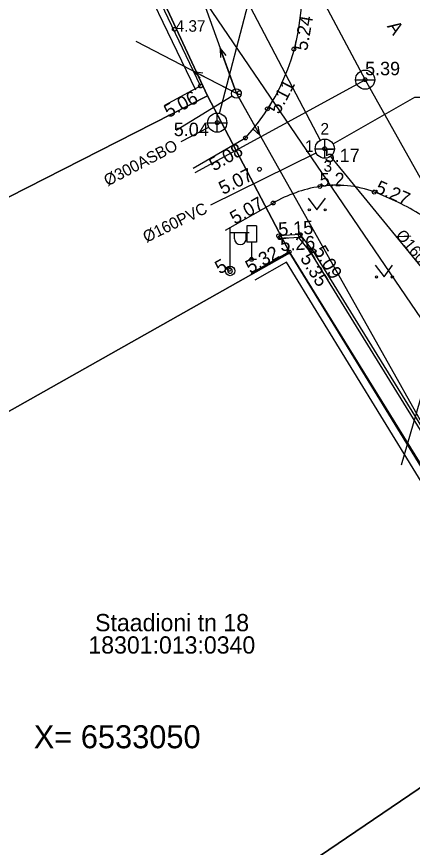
# Model space of a CAD drawing. Extents: x 473307 to 473719, y 6532843 to 6533381.
# Drawn here: x 473402.1 to 473422.75, y 6533044.23 to 6533087.54 of the extents above; entities that cross this region are included whole.
import ezdxf

# ---------------------------------------------------------------- set-up
doc = ezdxf.new("R2010")
doc.units = 0
for name, color, linetype in [('AED', 7, 'Continuous'), ('Default', 7, 'Continuous'), ('HALJASTUS', 7, 'Continuous'), ('KKAEV', 7, 'Continuous'), ('KKAEV_NR', 7, 'Continuous'), ('KORGUS', 7, 'Continuous'), ('KTRASS', 7, 'Continuous'), ('KTRASS_TEKST', 7, 'Continuous'), ('LIIKLUS', 7, 'Continuous'), ('MPKAABEL', 7, 'Continuous'), ('MPOHULIIN', 7, 'Continuous'), ('PIIR', 7, 'Continuous'), ('POST', 7, 'Continuous'), ('SITRASS', 7, 'Continuous'), ('SKKAEV', 7, 'Continuous'), ('SKKAEV_NR', 7, 'Continuous'), ('SKTRASS', 7, 'Continuous'), ('SKTRASS_TEKST', 7, 'Continuous'), ('TEE', 7, 'Continuous'), ('VKAEV', 7, 'Continuous'), ('VORK', 7, 'Continuous'), ('VTRASS', 7, 'Continuous')]:
    doc.layers.add(name, color=color, linetype=linetype)

# ---------------------------------------------------------------- blocks, each defined once
blk = doc.blocks.new('KAKAEV')
at = {"layer": 'Default'}
for p, q in [((0, -1), (0, 1)), ((-1, 0), (1, 0))]:
    blk.add_line(p, q, dxfattribs=at)
blk.add_circle((0, 0), 1, dxfattribs=at)
blk = doc.blocks.new('VEKAEV')
at = {"layer": 'Default'}
blk.add_line((-1, 0), (1, 0), dxfattribs=at)
blk.add_circle((0, 0), 1, dxfattribs=at)
blk = doc.blocks.new('PUPOST')
at = {"layer": 'Default'}
blk.add_circle((0, 0), 0.5, dxfattribs=at)
blk = doc.blocks.new('MPSUUN')
at = {"layer": 'Default'}
for p, q in [((0.5, 0), (5, 0)), ((5, 0), (4.097, -0.297)), ((5, 0), (4.098, 0.3))]:
    blk.add_line(p, q, dxfattribs=at)
blk = doc.blocks.new('LIIKLM')
at = {"layer": 'Default'}
for points in [[(-0.5, 3.5), (-0.5, 1.8)], [(0.5, 3.5), (-0.5, 3.5)], [(0.5, 3.5), (0.5, 1.8)], [(0.5, 1.8), (-0.5, 1.8)], [(0, 1.8), (0, 0)], [(0.5, 0), (0, 0)]]:
    blk.add_lwpolyline(points, dxfattribs=at)
blk = doc.blocks.new('MEPOST')
at = {"layer": 'Default'}
blk.add_circle((0, 0), 0.5, dxfattribs=at)
for start, end in [(0, 180), (180, 0)]:
    blk.add_arc((0, 0), 0.25, start, end, dxfattribs=at)
blk = doc.blocks.new('VAPOST')
at = {"layer": 'Default'}
for p, q in [((0, 0.5), (0, 4.5)), ((0, 4), (2, 4)), ((0.453, 3.358), (0.453, 4)), ((1.679, 3.358), (1.679, 4))]:
    blk.add_line(p, q, dxfattribs=at)
blk.add_arc((1.066, 3.358), 0.613, 180, 0, dxfattribs=at)
blk = doc.blocks.new('MURU')
at = {"layer": 'Default'}
for p, q in [((-0.927, 1.213), (0, 0)), ((0, 0), (0.891, 1.213))]:
    blk.add_line(p, q, dxfattribs=at)
for centre in [(-0.802, 0), (0.856, 0)]:
    blk.add_circle(centre, 0.11, dxfattribs=at)

msp = doc.modelspace()

# ---------------------------------------------------------------- linework, layer by layer
at = {"layer": 'AED'}
for points in [[(473409.83, 6533082.929), (473411.697, 6533083.922), (473404.051, 6533099.951), (473401.968, 6533104.27)], [(473424.897, 6533061.323), (473416.319, 6533075.272), (473414.329, 6533074.148)]]:
    msp.add_lwpolyline(points, dxfattribs=at)
at = {"layer": 'HALJASTUS'}
for points in [[(473411.458, 6533083.707), (473403.692, 6533099.774), (473401.495, 6533104.16)], [(473424.62, 6533061.006), (473416.18, 6533074.734), (473414.532, 6533073.803)]]:
    msp.add_lwpolyline(points, dxfattribs=at)
at = {"layer": 'KKAEV_NR'}
msp.add_lwpolyline([(473418.61, 6533080.901), (473422.869, 6533083.343), (473425.721, 6533083.343)], dxfattribs=at)
at = {"layer": 'KORGUS'}
for centre in [(473410.335, 6533086.878), (473416.566, 6533085.845), (473420.281, 6533084.249), (473411.697, 6533083.922), (473413.722, 6533083.571), (473415.184, 6533082.733), (473412.568, 6533082.009), (473414.043, 6533081.215), (473418.176, 6533080.653), (473414.769, 6533079.582), (473417.918, 6533078.681), (473420.759, 6533078.391), (473415.483, 6533077.821), (473416.895, 6533076.172), (473415.773, 6533076.108), (473415.836, 6533076.013), (473417.466, 6533075.308), (473417.575, 6533075.335), (473414.358, 6533074.882), (473416.319, 6533075.272), (473413.19, 6533074.37)]:
    msp.add_circle(centre, 0.1, dxfattribs=at)
at = {"layer": 'KTRASS'}
for p, q in [((473412.23, 6533077.727), (473417.724, 6533080.429)), ((473418.47, 6533080.248), (473435.417, 6533059.566))]:
    msp.add_line(p, q, dxfattribs=at)
msp.add_lwpolyline([(473406.462, 6533102.949), (473417.941, 6533081.093)], dxfattribs=at)
at = {"layer": 'MPKAABEL'}
msp.add_open_spline([(473557.128, 6533166.896), (473557.202, 6533167.153), (473557.17, 6533167.374), (473557.049, 6533167.727), (473556.952, 6533168.034), (473556.879, 6533168.251), (473556.724, 6533168.7), (473555.529, 6533172.103), (473554.018, 6533176.143), (473551.965, 6533180.794), (473542.001, 6533194.467), (473528.815, 6533203.479), (473521.877, 6533205.787), (473521.549, 6533205.862), (473521.332, 6533205.91), (473521.125, 6533205.955), (473520.94, 6533205.994), (473520.783, 6533206.026), (473520.617, 6533205.983), (473520.549, 6533205.81), (473520.512, 6533205.71), (473520.33, 6533205.301), (473520.277, 6533205.676), (473520.247, 6533205.87), (473520.186, 6533205.982), (473520.155, 6533206.063), (473520.032, 6533206.188), (473519.647, 6533206.25), (473519.297, 6533206.303), (473518.91, 6533206.37), (473518.338, 6533206.457), (473517.785, 6533206.534), (473517.113, 6533206.617), (473504.722, 6533206.361), (473489.125, 6533201.073), (473481.589, 6533195.708), (473477.331, 6533191.94), (473475.034, 6533189.807), (473474.489, 6533189.292), (473474.068, 6533188.932), (473473.832, 6533188.684), (473473.679, 6533188.468), (473473.566, 6533188.217), (473473.476, 6533188.304), (473473.306, 6533188.406), (473473.134, 6533188.531), (473472.969, 6533188.652), (473471.778, 6533189.567), (473469.957, 6533190.966), (473467.155, 6533193.119), (473463.064, 6533196.262), (473458.646, 6533199.657), (473454.573, 6533202.786), (473453.666, 6533203.482), (473453.293, 6533203.769), (473452.995, 6533203.998), (473452.474, 6533204.222), (473452.213, 6533204.228), (473451.967, 6533204.234), (473451.474, 6533204.245), (473450.255, 6533204.273), (473449.394, 6533204.293), (473448.978, 6533204.302), (473448.578, 6533204.312), (473448.301, 6533204.318), (473447.638, 6533204.311), (473446.313, 6533204.297), (473445.312, 6533204.286), (473443.932, 6533204.272), (473441.622, 6533204.247), (473436.282, 6533204.191), (473430.619, 6533203.804), (473423.016, 6533203.284), (473416.174, 6533202.8), (473411.7, 6533202.424), (473406.989, 6533202.027), (473406.298, 6533201.969), (473405.901, 6533201.936), (473405.663, 6533201.916), (473405.247, 6533201.618), (473405.511, 6533201.478), (473405.706, 6533201.471), (473405.859, 6533201.485), (473406.073, 6533201.505), (473406.3, 6533201.526), (473406.699, 6533201.563), (473407.182, 6533201.607), (473407.617, 6533201.647), (473410.794, 6533201.939), (473414.597, 6533202.289), (473416.16, 6533202.433), (473416.748, 6533202.487), (473416.992, 6533202.509), (473417.116, 6533202.479), (473417.282, 6533202.408), (473417.308, 6533202.242), (473417.347, 6533201.989), (473417.396, 6533201.677), (473417.449, 6533201.337), (473417.509, 6533200.949), (473418.04, 6533197.53), (473418.813, 6533192.552), (473421.708, 6533179.543), (473422.341, 6533175.512), (473423.507, 6533169.632), (473424, 6533167.141), (473424.184, 6533166.215), (473424.244, 6533165.909), (473424.294, 6533165.662), (473424.314, 6533165.561), (473424.105, 6533164.865), (473423.816, 6533164.809), (473423.525, 6533164.753), (473422.668, 6533164.588), (473418.846, 6533164.247), (473414.425, 6533164.061), (473411.47, 6533164.651), (473411.357, 6533164.673), (473410.881, 6533164.787), (473410.433, 6533164.888), (473409.953, 6533164.731), (473409.752, 6533164.287), (473409.631, 6533163.669), (473409.502, 6533157.703), (473410.074, 6533152.735), (473410.969, 6533148.729), (473415.098, 6533136.501), (473416.702, 6533131.364), (473421.711, 6533117.606), (473423.352, 6533113.701), (473430.005, 6533097.933), (473437.623, 6533088.588), (473441.02, 6533084.73), (473450.501, 6533069.242), (473457.775, 6533058.053), (473462.215, 6533052.558), (473465.73, 6533047.735), (473467.401, 6533046.054), (473469.034, 6533044.411), (473472.353, 6533043.145), (473481.411, 6533040.582), (473489.023, 6533038.632), (473491.007, 6533038.103), (473491.686, 6533037.936), (473492.014, 6533037.852), (473492.476, 6533037.76), (473492.806, 6533038.095), (473492.829, 6533038.485), (473492.856, 6533039.18), (473492.795, 6533042.335), (473492.716, 6533044.024), (473492.683, 6533044.743), (473492.671, 6533044.987), (473492.823, 6533045.601), (473492.984, 6533045.289), (473492.985, 6533045.105), (473493.028, 6533044.585), (473493.105, 6533042.767), (473493.222, 6533039.506), (473493.206, 6533038.15), (473493.196, 6533038.01), (473493.2, 6533037.815), (473493.516, 6533037.437), (473493.94, 6533037.314), (473494.338, 6533037.204), (473496.451, 6533036.58), (473497.497, 6533036.067), (473498.11, 6533035.695), (473498.481, 6533035.454), (473498.784, 6533035.294), (473499.155, 6533035.524), (473499.568, 6533035.786), (473499.965, 6533035.642), (473500.381, 6533035.468), (473500.664, 6533035.366), (473501.255, 6533035.156), (473502.131, 6533034.826), (473503.015, 6533034.496), (473504.909, 6533033.785), (473507.281, 6533033.099), (473509.703, 6533032.392), (473510.465, 6533032.171), (473510.886, 6533032.05), (473511.297, 6533031.932), (473511.665, 6533031.668), (473511.711, 6533031.312), (473511.692, 6533030.835), (473511.632, 6533029.982), (473511.533, 6533028.937), (473511.486, 6533028.283), (473511.407, 6533027.141), (473511.358, 6533026.503), (473511.358, 6533025.257), (473511.617, 6533023.934), (473511.536, 6533023.5), (473511.414, 6533022.901), (473511.43, 6533022.205), (473511.677, 6533020.728), (473511.888, 6533019.916), (473512.37, 6533017.914), (473512.52, 6533015.831), (473512.626, 6533013.709), (473512.595, 6533013.242), (473512.387, 6533012.718), (473557.128, 6533166.896), (473512.387, 6533012.718)], degree=3, dxfattribs=at)
at = {"layer": 'MPOHULIIN'}
for points in [[(473423.194, 6533272.897), (473391.791, 6533270.484), (473361.09, 6533267.919), (473364.229, 6533220.925), (473380.477, 6533175.317), (473396.165, 6533131.758), (473413.567, 6533083.532), (473430.968, 6533052.6), (473459.84, 6533016.944), (473493.252, 6532975.715), (473524.159, 6532957.128), (473561.498, 6532934.712), (473599.705, 6532914.54), (473648.184, 6532910.183)], [(473413.567, 6533083.532), (473408.335, 6533086.249)]]:
    msp.add_lwpolyline(points, dxfattribs=at)
at = {"layer": 'PIIR'}
for points in [[(473492.55, 6532977.62), (473473.12, 6532997.79), (473458.1, 6533015.44), (473444.45, 6533033.74), (473430.52, 6533052.35), (473416.35, 6533075.22), (473412.06, 6533083.41), (473400.27, 6533108.71), (473390.77, 6533130.51), (473383.02, 6533152.56), (473376.06, 6533174.78), (473369.76, 6533197.52)], [(473379.003, 6533066.532), (473383.85, 6533069.06), (473412.06, 6533083.41), (473416.35, 6533075.22), (473389.01, 6533059.81), (473384.116, 6533057.087)]]:
    msp.add_lwpolyline(points, dxfattribs=at)
for points in [[(473372.12, 6533096.13), (473400.27, 6533108.71), (473412.06, 6533083.41), (473383.85, 6533069.06)], [(473389.01, 6533059.81), (473416.35, 6533075.22), (473430.52, 6533052.35), (473405.34, 6533035.25)], [(473405.34, 6533035.25), (473430.52, 6533052.35), (473444.45, 6533033.74), (473419.4, 6533015.03)]]:
    msp.add_lwpolyline(points, close=True, dxfattribs=at)
at = {"layer": 'POST'}
msp.add_line((473410.421, 6533081.615), (473413.353, 6533083.403), dxfattribs=at)
at = {"layer": 'SITRASS'}
msp.add_line((473424.02, 6533070.59), (473422.165, 6533064.164), dxfattribs=at)
msp.add_lwpolyline([(473410.951, 6533089.791), (473424.02, 6533070.59), (473439.13, 6533048.2), (473447.57, 6533035.84), (473453.172, 6533027.457)], dxfattribs=at)
at = {"layer": 'SKTRASS'}
msp.add_line((473412.694, 6533082.493), (473414.647, 6533090.003), dxfattribs=at)
msp.add_lwpolyline([(473410.687, 6533081.026), (473412.125, 6533081.777)], dxfattribs=at)
at = {"layer": 'TEE'}
for points in [[(473411.311, 6533079.64), (473414.043, 6533081.215)], [(473413.005, 6533076.406), (473415.483, 6533077.821)], [(473425.233, 6533061.359), (473425.568, 6533062.377), (473417.575, 6533075.335), (473416.895, 6533076.172), (473415.773, 6533076.108)], [(473425.091, 6533061.406), (473425.404, 6533062.358), (473417.452, 6533075.248), (473416.827, 6533076.018), (473415.782, 6533075.958)]]:
    msp.add_lwpolyline(points, dxfattribs=at)
for centre, radius, start, end in [((473405.794, 6533088.763), 11.181, 317.5398, 0.8409), ((473419.071, 6533071.539), 7.235, 99.1718, 119.7329), ((473418.797, 6533073.235), 5.517, 69.1715, 99.1718), ((473415.288, 6533064.01), 15.387, 58.9724, 69.1715)]:
    msp.add_arc(centre, radius, start, end, dxfattribs=at)
at = {"layer": 'VTRASS'}
for points in [[(473365.999, 6533272.186), (473364.518, 6533257.871), (473366.737, 6533240.392), (473372.861, 6533211.206), (473381.92, 6533180.915), (473385.845, 6533164.961), (473390.472, 6533150.34), (473401.875, 6533121.622), (473409.867, 6533103.775), (473420.281, 6533084.249), (473435.442, 6533057.262), (473447.562, 6533040.443), (473454.221, 6533030.196), (473471.046, 6533010.477), (473501.071, 6532979.442)], [(473411.415, 6533079.409), (473420.281, 6533084.249)]]:
    msp.add_lwpolyline(points, dxfattribs=at)

# ---------------------------------------------------------------- block references
at = {"layer": 'HALJASTUS', "xscale": 0.5, "yscale": 0.5}
for p in [(473417.771, 6533077.467), (473421.271, 6533073.967)]:
    msp.add_blockref('MURU', p, dxfattribs=at)
at = {"layer": 'KKAEV', "xscale": 0.5, "yscale": 0.5}
msp.add_blockref('KAKAEV', (473418.176, 6533080.653), dxfattribs=at)
at = {"layer": 'LIIKLUS', "xscale": 0.5, "yscale": 0.5}
msp.add_blockref('LIIKLM', (473414.358, 6533074.882), dxfattribs=at)
at = {"layer": 'MPOHULIIN'}
for xscale, yscale, rotation in [(0.49999999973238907, 0.5, 109.86148285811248), (0.5000000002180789, 0.4999999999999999, 152.5619093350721), (0.4999999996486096, 0.5000000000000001, -60.640487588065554)]:
    msp.add_blockref('MPSUUN', (473413.567, 6533083.532), dxfattribs=dict(at, xscale=xscale, yscale=yscale, rotation=rotation))
at = {"layer": 'POST', "xscale": 0.5, "yscale": 0.5}
for name, p in [('PUPOST', (473413.567, 6533083.532)), ('VAPOST', (473413.239, 6533074.283)), ('MEPOST', (473413.239, 6533074.283))]:
    msp.add_blockref(name, p, dxfattribs=at)
at = {"layer": 'SKKAEV', "xscale": 0.5, "yscale": 0.5}
msp.add_blockref('KAKAEV', (473412.568, 6533082.009), dxfattribs=at)
at = {"layer": 'VKAEV', "xscale": 0.5, "yscale": 0.5}
msp.add_blockref('VEKAEV', (473420.281, 6533084.249), dxfattribs=at)

# ---------------------------------------------------------------- texts
at = {"layer": 'KKAEV_NR'}
for s, p in [('2', (473417.953, 6533081.393)), ('1', (473417.144, 6533080.486)), ('3', (473418.113, 6533079.454))]:
    msp.add_text(s, height=0.6, dxfattribs=at).set_placement(p)
at = {"layer": 'KORGUS'}
for s, rotation, p in [('5.24', 80.1294, (473417.256, 6533085.725)), ('5.11', 62.3962, (473415.804, 6533082.409)), ('5.06', 28.0062, (473410.024, 6533082.24)), ('5.08', 29.963, (473412.4, 6533079.46)), ('5.07', 26.6987, (473412.871, 6533078.236)), ('5.2', 1.0163, (473417.918, 6533078.681)), ('5.27', 336.2475, (473420.759, 6533078.391)), ('5.07', 29.7329, (473413.486, 6533076.68)), ('5.15', 3.2647, (473415.773, 6533076.108)), ('5.26', 3.2647, (473415.876, 6533075.314)), ('5.32', 29.45, (473414.287, 6533074.125)), ('5.09', 301.6679, (473417.575, 6533075.335)), ('5.35', 301.6679, (473416.87, 6533074.941)), ('5', 29.45, (473412.697, 6533074.091))]:
    msp.add_text(s, height=0.7, rotation=rotation, dxfattribs=at).set_placement(p)
for s, p in [('5.39', (473420.281, 6533084.482)), ('5.04', (473410.301, 6533081.309)), ('5.17', (473418.176, 6533079.953))]:
    msp.add_text(s, height=0.7, dxfattribs=at).set_placement(p)
at = {"layer": 'KTRASS_TEKST'}
for rotation, p in [(26.1896, (473408.876, 6533075.743)), (309.3309, (473421.844, 6533076.131))]:
    msp.add_text('%%c160PVC', height=0.6, rotation=rotation, dxfattribs=at).set_placement(p)
at = {"layer": 'PIIR'}
for s, p in [('Staadioni tn 18', (473406.199, 6533055.5)), ('18301:013:0340', (473405.849, 6533054.335))]:
    msp.add_text(s, height=0.9, dxfattribs=at).set_placement(p)
at = {"layer": 'SKKAEV_NR'}
msp.add_text('4.37', height=0.6, dxfattribs=at).set_placement((473410.396, 6533086.751))
at = {"layer": 'SKTRASS_TEKST'}
msp.add_text('%%c300ASBO', height=0.6, rotation=27.5839, dxfattribs=at).set_placement((473406.85, 6533078.683))
at = {"layer": 'TEE'}
msp.add_text('A', height=0.7, rotation=303.8804, dxfattribs=at).set_placement((473421.403, 6533087.033))
at = {"layer": 'VORK'}
msp.add_text('X= 6533050', height=1.2, dxfattribs=at).set_placement((473403, 6533049.4))

doc.saveas('drawing.dxf')
